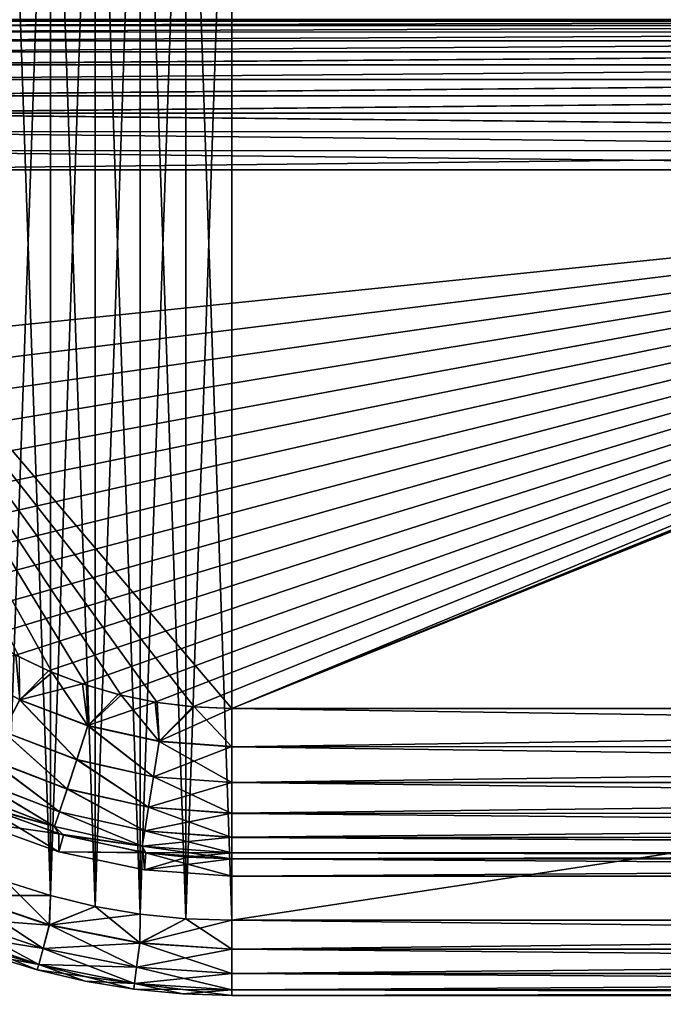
# Model space of a CAD drawing. Header units: metres. Extents: x -104 to 104, y -111 to 38.
# Tile 444 of 656: x -93 to -80, y -9 to 10. Entities that reach past the tile are written whole.
import ezdxf

# ---------------------------------------------------------------- set-up
doc = ezdxf.new("R2010")
doc.units = ezdxf.units.M
doc.layers.add('solid_509367_AD153', color=7, linetype='CONTINUOUS')

msp = doc.modelspace()

# ---------------------------------------------------------------- linework, layer by layer
at = {"layer": 'solid_509367_AD153'}
for points in [[(-90.327873, -7.376182, -19), (-90.327965, 19.376163, -19), (-89.41909, 19.468884, -19)], [(-89.41909, 19.468884, 19), (-90.327965, 19.376163, 19), (-89.419037, -7.468893, 19)], [(-89.419037, -7.468893, -19), (-90.327873, -7.376182, -19), (-89.41909, 19.468884, -19)], [(-89.419037, -7.468893, -19), (-89.41909, 19.468884, -19), (-88.5, 19.5, -19)], [(-88.5, 19.5, 19), (-89.41909, 19.468884, 19), (-88.5, -7.5, 19)], [(-89.41909, 19.468884, 19), (-89.419037, -7.468893, 19), (-88.5, -7.5, 19)], [(-88.5, -7.5, -19), (-89.419037, -7.468893, -19), (-88.5, 19.5, -19)], [(-88.5, -7.5, -19), (-88.5, 19.5, -19), (88.5, 19.5, -19)], [(-36.57795, -7.5, -19), (-88.5, -7.5, -19), (88.5, 19.5, -19)], [(-88.5, 19.5, 19), (-24.274422, 9.313841, 19), (-23.262661, 11.611843, 19)], [(-88.5, 19.5, 19), (-25.057833, 6.933899, 19), (-24.274422, 9.313841, 19)], [(-88.5, 19.5, 19), (-25.610046, 4.486145, 19), (-25.057833, 6.933899, 19)], [(-88.5, 19.5, 19), (-25.922733, 1.996398, 19), (-25.610046, 4.486145, 19)], [(-88.5, 19.5, 19), (-25.994944, -0.508141, 19), (-25.922733, 1.996398, 19)], [(-88.5, 19.5, 19), (-28.25597, -9.176244, 19), (-25.994944, -0.508141, 19)], [(-88.5, 19.5, 19), (-30.260374, -8.449453, 19), (-28.25597, -9.176244, 19)], [(-88.5, 19.5, 19), (-32.333549, -7.923218, 19), (-30.260374, -8.449453, 19)], [(-88.5, 19.5, 19), (-34.437721, -7.607192, 19), (-32.333549, -7.923218, 19)], [(-88.5, 19.5, 19), (-36.57795, -7.5, 19), (-34.437721, -7.607192, 19)], [(-88.5, 19.5, 19), (-88.5, -7.5, 19), (-36.57795, -7.5, 19)], [(-91.226509, -7.221865, -19), (-91.226624, 19.221842, -19), (-90.327965, 19.376163, -19)], [(-90.327965, 19.376163, 19), (-91.226624, 19.221842, 19), (-90.327873, -7.376182, 19)], [(-90.327873, -7.376182, -19), (-91.226509, -7.221865, -19), (-90.327965, 19.376163, -19)], [(-90.327965, 19.376163, 19), (-90.327873, -7.376182, 19), (-89.419037, -7.468893, 19)], [(-92.119682, -7.004652, -19), (-92.119797, 19.004625, -19), (-91.226624, 19.221842, -19)], [(-91.226624, 19.221842, 19), (-92.119797, 19.004625, 19), (-91.226509, -7.221865, 19)], [(-91.226509, -7.221865, -19), (-92.119682, -7.004652, -19), (-91.226624, 19.221842, -19)], [(-91.226624, 19.221842, 19), (-91.226509, -7.221865, 19), (-90.327873, -7.376182, 19)], [(-93.00399, -6.725472, -19), (-93.004074, 18.725447, -19), (-92.119797, 19.004625, -19)], [(-92.119797, 19.004625, 19), (-93.004074, 18.725447, 19), (-92.119682, -7.004652, 19)], [(-92.119682, -7.004652, -19), (-93.00399, -6.725472, -19), (-92.119797, 19.004625, -19)], [(-92.119797, 19.004625, 19), (-92.119682, -7.004652, 19), (-91.226509, -7.221865, 19)], [(-93.004074, 18.725447, 19), (-93.00399, -6.725472, 19), (-92.119682, -7.004652, 19)], [(-62.666489, 10.438499, 13.562835), (-98.071495, 10.47339, 13.178531), (-62.666489, 10.47339, 13.178531)], [(-98.066742, 10.438958, 13.559886), (-98.071495, 10.47339, 13.178531), (-62.666489, 10.438499, 13.562835)], [(-98.066734, 10.438925, -13.560106), (-62.666489, 10.47339, -13.178531), (-98.071495, 10.47339, -13.178531)], [(-98.055595, 10.356099, 13.934212), (-98.066742, 10.438958, 13.559886), (-62.666489, 10.438499, 13.562835)], [(-98.066734, 10.438925, -13.560106), (-62.666489, 10.438499, -13.562838), (-62.666489, 10.47339, -13.178531)], [(-98.066734, 10.438925, -13.560106), (-98.055573, 10.35598, -13.934626), (-62.666489, 10.438499, -13.562838)], [(-98.055595, 10.356099, 13.934212), (-62.666489, 10.438499, 13.562835), (-62.666489, 10.354568, 13.939481)], [(-98.055573, 10.35598, -13.934626), (-62.666489, 10.354567, -13.939487), (-62.666489, 10.438499, -13.562838)], [(-98.037949, 10.226028, 14.295257), (-98.055595, 10.356099, 13.934212), (-62.666489, 10.354568, 13.939481)], [(-98.055573, 10.35598, -13.934626), (-98.03791, 10.225788, -14.295809), (-62.666489, 10.354567, -13.939487)], [(-98.037949, 10.226028, 14.295257), (-62.666489, 10.354568, 13.939481), (-62.666489, 10.222985, 14.302238)], [(-98.014107, 10.050576, 14.637338), (-98.037949, 10.226028, 14.295257), (-62.666489, 10.222985, 14.302238)], [(-98.03791, 10.225788, -14.295809), (-62.666489, 10.222981, -14.302246), (-62.666489, 10.354567, -13.939487)], [(-98.03791, 10.225788, -14.295809), (-98.014046, 10.050163, -14.638028), (-62.666489, 10.222981, -14.302246)], [(-98.014107, 10.050576, 14.637338), (-62.666489, 10.222985, 14.302238), (-62.666489, 10.045925, 14.645104)], [(-98.014046, 10.050163, -14.638028), (-62.666489, 10.045919, -14.645114), (-62.666489, 10.222981, -14.302246)], [(-97.9841, 9.83224, 14.954905), (-98.014107, 10.050576, 14.637338), (-62.666489, 10.045925, 14.645104)], [(-98.014046, 10.050163, -14.638028), (-97.984009, 9.831563, -14.955765), (-62.666489, 10.045919, -14.645114)], [(-97.9841, 9.83224, 14.954905), (-62.666489, 10.045925, 14.645104), (-62.666489, 9.826319, 14.962407)], [(-97.984009, 9.831563, -14.955765), (-62.666489, 9.82631, -14.962418), (-62.666489, 10.045919, -14.645114)], [(-97.948647, 9.574235, 15.242607), (-97.9841, 9.83224, 14.954905), (-62.666489, 9.826319, 14.962407)], [(-97.984009, 9.831563, -14.955765), (-97.948509, 9.573174, -15.243647), (-62.666489, 9.82631, -14.962418)], [(-97.948647, 9.574235, 15.242607), (-62.666489, 9.826319, 14.962407), (-62.666489, 9.567799, 15.248896)], [(-97.948509, 9.573174, -15.243647), (-62.666489, 9.567789, -15.248906), (-62.666489, 9.82631, -14.962418)], [(-97.908318, 9.280186, 15.495663), (-97.948647, 9.574235, 15.242607), (-62.666489, 9.567799, 15.248896)], [(-97.948509, 9.573174, -15.243647), (-97.908081, 9.278471, -15.496955), (-62.666489, 9.567789, -15.248906)], [(-97.908318, 9.280186, 15.495663), (-62.666489, 9.567799, 15.248896), (-62.666489, 9.274642, 15.499831)], [(-97.908081, 9.278471, -15.496955), (-62.666489, 9.274631, -15.49984), (-62.666489, 9.567789, -15.248906)], [(-97.863556, 8.955225, 15.709063), (-97.908318, 9.280186, 15.495663), (-62.666489, 9.274642, 15.499831)], [(-97.908081, 9.278471, -15.496955), (-97.863243, 8.952912, -15.710374), (-62.666489, 9.274631, -15.49984)], [(-97.863556, 8.955225, 15.709063), (-62.666489, 9.274642, 15.499831), (-62.666489, 8.951699, 15.711061)], [(-97.863243, 8.952912, -15.710374), (-62.666489, 8.951688, -15.711067), (-62.666489, 9.274631, -15.49984)], [(-97.814522, 8.604568, 15.878985), (-97.863556, 8.955225, 15.709063), (-62.666489, 8.951699, 15.711061)], [(-97.863243, 8.952912, -15.710374), (-97.814194, 8.602154, -15.879966), (-62.666489, 8.951688, -15.711067)], [(-97.814522, 8.604568, 15.878985), (-62.666489, 8.951699, 15.711061), (-62.666489, 8.604313, 15.879089)], [(-97.814194, 8.602154, -15.879966), (-62.666489, 8.604302, -15.879093), (-62.666489, 8.951688, -15.711067)], [(-97.814522, 8.604568, 15.878985), (-62.666489, 8.604313, 15.879089), (-62.666489, 8.238232, 16.001135)], [(-97.76268, 8.235753, 16.001787), (-97.814522, 8.604568, 15.878985), (-62.666489, 8.238232, 16.001135)], [(-97.814194, 8.602154, -15.879966), (-62.666489, 8.238223, -16.001139), (-62.666489, 8.604302, -15.879093)], [(-97.814194, 8.602154, -15.879966), (-97.762405, 8.233683, -16.002329), (-62.666489, 8.238223, -16.001139)], [(-97.76268, 8.235753, 16.001787), (-62.666489, 8.238232, 16.001135), (-62.666489, 7.85951, 16.075182)], [(-97.709763, 7.857102, 16.075493), (-97.76268, 8.235753, 16.001787), (-62.666489, 7.85951, 16.075182)], [(-97.762405, 8.233683, -16.002329), (-62.666489, 7.859506, -16.075182), (-62.666489, 8.238223, -16.001139)], [(-97.762405, 8.233683, -16.002329), (-97.709595, 7.85584, -16.075655), (-62.666489, 7.859506, -16.075182)], [(-97.709763, 7.857102, 16.075493), (-62.666489, 7.85951, 16.075182), (-62.666489, 7.474417, 16.1)], [(-97.709595, 7.85584, -16.075655), (-97.655304, 7.474417, -16.1), (-62.666489, 7.859506, -16.075182)], [(-62.666489, 7.859506, -16.075182), (-97.655304, 7.474417, -16.1), (-62.666489, 7.474417, -16.1)], [(-97.709763, 7.857102, 16.075493), (-62.666489, 7.474417, 16.1), (-97.655243, 7.474417, 16.1)], [(-36, -3.273149, 16.1), (-88.5, -3.273149, 16.1), (-61.127373, 7.745611, 16.1)], [(-88.5, -3.273149, 16.1), (-61.742035, 7.570417, 16.1), (-61.127373, 7.745611, 16.1)], [(-97.655304, 7.474417, -16.1), (-88.5, -3.273149, -16.1), (-62.666489, 7.474417, -16.1)], [(-97.655304, 7.474417, -16.1), (-89.254753, -3.240658, -16.1), (-88.5, -3.273149, -16.1)], [(-97.655304, 7.474417, -16.1), (-89.990257, -3.152254, -16.1), (-89.254753, -3.240658, -16.1)], [(-97.655304, 7.474417, -16.1), (-90.706505, -3.00746, -16.1), (-89.990257, -3.152254, -16.1)], [(-97.655304, 7.474417, -16.1), (-91.403511, -2.807017, -16.1), (-90.706505, -3.00746, -16.1)], [(-97.655304, 7.474417, -16.1), (-92.082596, -2.552989, -16.1), (-91.403511, -2.807017, -16.1)], [(-97.655304, 7.474417, -16.1), (-92.743332, -2.245182, -16.1), (-92.082596, -2.552989, -16.1)], [(-97.528954, 3.88645, 16.1), (-97.655243, 7.474417, 16.1), (-62.666489, 7.474417, 16.1)], [(-97.336563, 3.18854, 16.1), (-97.528954, 3.88645, 16.1), (-62.666489, 7.474417, 16.1)], [(-97.091423, 2.510377, 16.1), (-97.336563, 3.18854, 16.1), (-62.666489, 7.474417, 16.1)], [(-96.792999, 1.85097, 16.1), (-97.091423, 2.510377, 16.1), (-62.666489, 7.474417, 16.1)], [(-96.445419, 1.218663, 16.1), (-96.792999, 1.85097, 16.1), (-62.666489, 7.474417, 16.1)], [(-96.048492, 0.614073, 16.1), (-96.445419, 1.218663, 16.1), (-62.666489, 7.474417, 16.1)], [(-95.606461, 0.042697, 16.1), (-96.048492, 0.614073, 16.1), (-62.666489, 7.474417, 16.1)], [(-95.120918, -0.49238, 16.1), (-95.606461, 0.042697, 16.1), (-62.666489, 7.474417, 16.1)], [(-94.594803, -0.988857, 16.1), (-95.120918, -0.49238, 16.1), (-62.666489, 7.474417, 16.1)], [(-94.033058, -1.441364, 16.1), (-94.594803, -0.988857, 16.1), (-62.666489, 7.474417, 16.1)], [(-93.436203, -1.8501, 16.1), (-94.033058, -1.441364, 16.1), (-62.666489, 7.474417, 16.1)], [(-92.812744, -2.209516, 16.1), (-93.436203, -1.8501, 16.1), (-62.666489, 7.474417, 16.1)], [(-92.161423, -2.520368, 16.1), (-92.812744, -2.209516, 16.1), (-62.666489, 7.474417, 16.1)], [(-91.480423, -2.7807, 16.1), (-92.161423, -2.520368, 16.1), (-62.666489, 7.474417, 16.1)], [(-90.768616, -2.991632, 16.1), (-91.480423, -2.7807, 16.1), (-62.666489, 7.474417, 16.1)], [(-90.033745, -3.144967, 16.1), (-90.768616, -2.991632, 16.1), (-62.666489, 7.474417, 16.1)], [(-89.278015, -3.238287, 16.1), (-90.033745, -3.144967, 16.1), (-62.666489, 7.474417, 16.1)], [(-88.5, -3.273149, 16.1), (-89.278015, -3.238287, 16.1), (-62.666489, 7.474417, 16.1)], [(-88.5, -3.273149, 16.1), (-61.883823, 7.543188, 16.1), (-61.742035, 7.570417, 16.1)], [(-88.5, -3.273149, 16.1), (-62.666489, 7.474417, 16.1), (-61.883823, 7.543188, 16.1)], [(-88.5, -3.273149, -16.1), (-36, -3.273149, -16.1), (-62.666489, 7.474417, -16.1)], [(-92.732918, -3.097413, 16.001923), (-94.004387, -2.389412, 16.001923), (-92.812744, -2.209516, 16.1)], [(-92.732918, -3.097413, 16.001923), (-92.812744, -2.209516, 16.1), (-92.161423, -2.520368, 16.1)], [(-92.734276, -3.100074, -16.001139), (-92.082596, -2.552989, -16.1), (-92.743332, -2.245182, -16.1)], [(-93.060059, -3.73314, 15.712207), (-94.004387, -2.389412, 16.001923), (-92.732918, -3.097413, 16.001923)], [(-92.734276, -3.100074, -16.001139), (-91.373329, -3.616883, -16.001139), (-92.082596, -2.552989, -16.1)], [(-92.732918, -3.097413, 16.001923), (-92.161423, -2.520368, 16.1), (-91.480423, -2.7807, 16.1)], [(-91.373329, -3.616883, -16.001139), (-91.403511, -2.807017, -16.1), (-92.082596, -2.552989, -16.1)], [(-91.372406, -3.614041, 16.001923), (-92.732918, -3.097413, 16.001923), (-91.480423, -2.7807, 16.1)], [(-91.372406, -3.614041, 16.001923), (-91.480423, -2.7807, 16.1), (-90.768616, -2.991632, 16.1)], [(-91.373329, -3.616883, -16.001139), (-90.706505, -3.00746, -16.1), (-91.403511, -2.807017, -16.1)], [(-93.061302, -3.735526, -15.710687), (-91.595924, -4.295691, -15.710687), (-92.734276, -3.100074, -16.001139)], [(-91.595078, -4.293137, 15.712207), (-93.060059, -3.73314, 15.712207), (-92.732918, -3.097413, 16.001923)], [(-91.595924, -4.295691, -15.710687), (-91.373329, -3.616883, -16.001139), (-92.734276, -3.100074, -16.001139)], [(-91.595078, -4.293137, 15.712207), (-92.732918, -3.097413, 16.001923), (-91.372406, -3.614041, 16.001923)], [(-91.373329, -3.616883, -16.001139), (-89.951935, -3.931381, -16.001139), (-90.706505, -3.00746, -16.1)], [(-91.372406, -3.614041, 16.001923), (-90.768616, -2.991632, 16.1), (-90.033745, -3.144967, 16.1)], [(-89.951935, -3.931381, -16.001139), (-89.990257, -3.152254, -16.1), (-90.706505, -3.00746, -16.1)], [(-89.951469, -3.928431, 16.001923), (-91.372406, -3.614041, 16.001923), (-90.033745, -3.144967, 16.1)], [(-89.951469, -3.928431, 16.001923), (-90.033745, -3.144967, 16.1), (-89.278015, -3.238287, 16.1)], [(-89.951935, -3.931381, -16.001139), (-89.254753, -3.240658, -16.1), (-89.990257, -3.152254, -16.1)], [(-89.951935, -3.931381, -16.001139), (-88.5, -4.036955, -16.001139), (-89.254753, -3.240658, -16.1)], [(-89.951469, -3.928431, 16.001923), (-89.278015, -3.238287, 16.1), (-88.5, -3.273149, 16.1)], [(-88.5, -4.033967, 16.001923), (-89.951469, -3.928431, 16.001923), (-88.5, -3.273149, 16.1)], [(-88.5, -4.036955, -16.001139), (-88.5, -3.273149, -16.1), (-89.254753, -3.240658, -16.1)], [(-36, -4.036955, 16.001139), (-88.5, -3.273149, 16.1), (-36, -3.273149, 16.1)], [(-36, -4.036955, 16.001139), (-88.5, -4.033967, 16.001923), (-88.5, -3.273149, 16.1)], [(-88.5, -4.036955, -16.001139), (-36, -3.273149, -16.1), (-88.5, -3.273149, -16.1)], [(-88.5, -4.036955, -16.001139), (-36, -4.033967, -16.001923), (-36, -3.273149, -16.1)], [(-91.595924, -4.295691, -15.710687), (-90.064621, -4.636632, -15.710687), (-91.373329, -3.616883, -16.001139)], [(-90.064186, -4.633977, 15.712207), (-91.595078, -4.293137, 15.712207), (-91.372406, -3.614041, 16.001923)], [(-90.064621, -4.636632, -15.710687), (-89.951935, -3.931381, -16.001139), (-91.373329, -3.616883, -16.001139)], [(-90.064186, -4.633977, 15.712207), (-91.372406, -3.614041, 16.001923), (-89.951469, -3.928431, 16.001923)], [(-93.345573, -4.283159, -15.247828), (-91.789467, -4.881284, -15.247828), (-93.061302, -3.735526, -15.710687)], [(-91.788765, -4.879185, 15.249984), (-93.344543, -4.281199, 15.249984), (-93.060059, -3.73314, 15.712207)], [(-91.789467, -4.881284, -15.247828), (-91.595924, -4.295691, -15.710687), (-93.061302, -3.735526, -15.710687)], [(-91.788765, -4.879185, 15.249984), (-93.060059, -3.73314, 15.712207), (-91.595078, -4.293137, 15.712207)], [(-90.064186, -4.633977, 15.712207), (-89.951469, -3.928431, 16.001923), (-88.5, -4.033967, 16.001923)], [(-90.064621, -4.636632, -15.710687), (-88.5, -4.751092, -15.710687), (-89.951935, -3.931381, -16.001139)], [(-88.5, -4.748403, 15.712207), (-90.064186, -4.633977, 15.712207), (-88.5, -4.033967, 16.001923)], [(-89.951935, -3.931381, -16.001139), (-88.5, -4.751092, -15.710687), (-88.5, -4.036955, -16.001139)], [(-88.5, -4.036955, -16.001139), (-36, -4.748403, -15.712207), (-36, -4.033967, -16.001923)], [(-36, -4.036955, 16.001139), (-88.5, -4.748403, 15.712207), (-88.5, -4.033967, 16.001923)], [(-88.5, -4.036955, -16.001139), (-88.5, -4.751092, -15.710687), (-36, -4.748403, -15.712207)], [(-36, -4.036955, 16.001139), (-36, -4.75042, 15.711067), (-88.5, -4.748403, 15.712207)], [(-93.567696, -4.707122, -14.643127), (-91.940742, -5.335135, -14.643127), (-93.345573, -4.283159, -15.247828)], [(-91.940231, -5.333629, 14.645776), (-93.56694, -4.70572, 14.645776), (-93.344543, -4.281199, 15.249984)], [(-91.940742, -5.335135, -14.643127), (-91.789467, -4.881284, -15.247828), (-93.345573, -4.283159, -15.247828)], [(-91.940231, -5.333629, 14.645776), (-93.344543, -4.281199, 15.249984), (-91.788765, -4.879185, 15.249984)], [(-91.789467, -4.881284, -15.247828), (-90.162613, -5.245384, -15.247828), (-91.595924, -4.295691, -15.710687)], [(-90.162254, -5.243199, 15.249984), (-91.788765, -4.879185, 15.249984), (-91.595078, -4.293137, 15.712207)], [(-90.162613, -5.245384, -15.247828), (-90.064621, -4.636632, -15.710687), (-91.595924, -4.295691, -15.710687)], [(-90.162254, -5.243199, 15.249984), (-91.595078, -4.293137, 15.712207), (-90.064186, -4.633977, 15.712207)], [(-93.711578, -4.980122, -13.936521), (-92.038757, -5.627589, -13.936521), (-93.567696, -4.707122, -14.643127)], [(-92.038475, -5.626774, 13.939487), (-93.711159, -4.979365, 13.939487), (-93.56694, -4.70572, 14.645776)], [(-92.038757, -5.627589, -13.936521), (-91.940742, -5.335135, -14.643127), (-93.567696, -4.707122, -14.643127)], [(-92.038475, -5.626774, 13.939487), (-93.56694, -4.70572, 14.645776), (-91.940231, -5.333629, 14.645776)], [(-90.162613, -5.245384, -15.247828), (-88.5, -5.367627, -15.247828), (-90.064621, -4.636632, -15.710687)], [(-90.162254, -5.243199, 15.249984), (-90.064186, -4.633977, 15.712207), (-88.5, -4.748403, 15.712207)], [(-90.064621, -4.636632, -15.710687), (-88.5, -5.367627, -15.247828), (-88.5, -4.751092, -15.710687)], [(-91.940742, -5.335135, -14.643127), (-90.23922, -5.717471, -14.643127), (-91.789467, -4.881284, -15.247828)], [(-90.23896, -5.715901, 14.645776), (-91.940231, -5.333629, 14.645776), (-91.788765, -4.879185, 15.249984)], [(-90.23922, -5.717471, -14.643127), (-90.162613, -5.245384, -15.247828), (-91.789467, -4.881284, -15.247828)], [(-90.23896, -5.715901, 14.645776), (-91.788765, -4.879185, 15.249984), (-90.162254, -5.243199, 15.249984)], [(-88.5, -5.365414, 15.249984), (-90.162254, -5.243199, 15.249984), (-88.5, -4.748403, 15.712207)], [(-88.5, -4.751092, -15.710687), (-36, -5.365414, -15.249984), (-36, -4.748403, -15.712207)], [(-36, -4.75042, 15.711067), (-88.5, -5.365414, 15.249984), (-88.5, -4.748403, 15.712207)], [(-36, -4.75042, 15.711067), (-36, -5.36652, 15.248906), (-88.5, -5.365414, 15.249984)], [(-88.5, -4.751092, -15.710687), (-88.5, -5.367627, -15.247828), (-36, -5.365414, -15.249984)], [(-93.711578, -4.980122, -13.936521), (-93.426437, -5.239892, -13.178531), (-92.038757, -5.627589, -13.936521)], [(-92.038475, -5.626774, 13.939487), (-93.529808, -5.194014, 13.178531), (-93.711159, -4.979365, 13.939487)], [(-93.529808, -5.194014, 13.178531), (-91.953568, -5.776154, 13.178531), (-93.597115, -5.541815)], [(-93.426437, -5.239892, -13.178531), (-93.597115, -5.541815), (-91.953392, -6.135408)], [(-92.038475, -5.626774, 13.939487), (-91.953568, -5.776154, 13.178531), (-93.529808, -5.194014, 13.178531)], [(-91.860611, -5.803018, -13.178531), (-93.426437, -5.239892, -13.178531), (-91.953392, -6.135408)], [(-92.038757, -5.627589, -13.936521), (-93.426437, -5.239892, -13.178531), (-91.860611, -5.803018, -13.178531)], [(-90.23922, -5.717471, -14.643127), (-88.5, -5.845843, -14.643127), (-90.162613, -5.245384, -15.247828)], [(-90.23896, -5.715901, 14.645776), (-90.162254, -5.243199, 15.249984), (-88.5, -5.365414, 15.249984)], [(-90.162613, -5.245384, -15.247828), (-88.5, -5.845843, -14.643127), (-88.5, -5.367627, -15.247828)], [(-92.038757, -5.627589, -13.936521), (-90.288864, -6.021798, -13.936521), (-91.940742, -5.335135, -14.643127)], [(-90.288719, -6.020947, 13.939487), (-92.038475, -5.626774, 13.939487), (-91.940231, -5.333629, 14.645776)], [(-90.288864, -6.021798, -13.936521), (-90.23922, -5.717471, -14.643127), (-91.940742, -5.335135, -14.643127)], [(-90.288719, -6.020947, 13.939487), (-91.940231, -5.333629, 14.645776), (-90.23896, -5.715901, 14.645776)], [(-88.5, -5.844253, 14.645776), (-90.23896, -5.715901, 14.645776), (-88.5, -5.365414, 15.249984)], [(-88.5, -5.367627, -15.247828), (-36, -5.844253, -14.645776), (-36, -5.365414, -15.249984)], [(-36, -5.36652, 15.248906), (-88.5, -5.844253, 14.645776), (-88.5, -5.365414, 15.249984)], [(-36, -5.36652, 15.248906), (-36, -5.844651, 14.645114), (-88.5, -5.844253, 14.645776)], [(-88.5, -5.367627, -15.247828), (-88.5, -5.845843, -14.643127), (-36, -5.844253, -14.645776)], [(-91.953568, -5.776154, 13.178531), (-91.953392, -6.135408), (-93.597115, -5.541815)], [(-92.038757, -5.627589, -13.936521), (-91.860611, -5.803018, -13.178531), (-90.288864, -6.021798, -13.936521)], [(-90.288719, -6.020947, 13.939487), (-91.953568, -5.776154, 13.178531), (-92.038475, -5.626774, 13.939487)], [(-91.953568, -5.776154, 13.178531), (-90.268936, -6.143963, 13.178531), (-91.953392, -6.135408)], [(-90.288719, -6.020947, 13.939487), (-90.268936, -6.143963, 13.178531), (-91.953568, -5.776154, 13.178531)], [(-90.217911, -6.151285, -13.178531), (-91.860611, -5.803018, -13.178531), (-91.953392, -6.135408)], [(-90.288864, -6.021798, -13.936521), (-91.860611, -5.803018, -13.178531), (-90.217911, -6.151285, -13.178531)], [(-90.288864, -6.021798, -13.936521), (-88.5, -6.154161, -13.936521), (-90.23922, -5.717471, -14.643127)], [(-90.288719, -6.020947, 13.939487), (-90.23896, -5.715901, 14.645776), (-88.5, -5.844253, 14.645776)], [(-88.5, -6.153298, 13.939487), (-90.288719, -6.020947, 13.939487), (-88.5, -5.844253, 14.645776)], [(-90.23922, -5.717471, -14.643127), (-88.5, -6.154161, -13.936521), (-88.5, -5.845843, -14.643127)], [(-88.5, -5.845843, -14.643127), (-36, -6.153298, -13.939487), (-36, -5.844253, -14.645776)], [(-36, -6.153298, 13.939487), (-88.5, -6.153298, 13.939487), (-88.5, -5.844253, 14.645776)], [(-36, -5.844651, 14.645114), (-36, -6.153298, 13.939487), (-88.5, -5.844253, 14.645776)], [(-88.5, -5.845843, -14.643127), (-88.5, -6.154161, -13.936521), (-36, -6.153298, -13.939487)], [(-90.288864, -6.021798, -13.936521), (-90.217911, -6.151285, -13.178531), (-88.5, -6.272121, -13.178531)], [(-90.288864, -6.021798, -13.936521), (-88.5, -6.272121, -13.178531), (-88.5, -6.154161, -13.936521)], [(-88.5, -6.153298, 13.939487), (-90.268936, -6.143963, 13.178531), (-90.288719, -6.020947, 13.939487)], [(-90.268936, -6.143963, 13.178531), (-90.243423, -6.496181), (-91.953392, -6.135408)], [(-90.217911, -6.151285, -13.178531), (-91.953392, -6.135408), (-90.243423, -6.496181)], [(-90.268936, -6.143963, 13.178531), (-89.392784, -6.239603, 13.178531), (-90.243423, -6.496181)], [(-88.5, -6.153298, 13.939487), (-89.392784, -6.239603, 13.178531), (-90.268936, -6.143963, 13.178531)], [(-90.217911, -6.151285, -13.178531), (-90.243423, -6.496181), (-88.5, -6.617213)], [(-89.392784, -6.239603, 13.178531), (-88.5, -6.272121, 13.178531), (-90.243423, -6.496181)], [(-90.243423, -6.496181), (-88.5, -6.272121, 13.178531), (-88.5, -6.617213)], [(-90.217911, -6.151285, -13.178531), (-88.5, -6.617213), (-88.5, -6.272121, -13.178531)], [(-88.5, -6.153298, 13.939487), (-88.5, -6.272121, 13.178531), (-89.392784, -6.239603, 13.178531)], [(-88.5, -6.153298, 13.939487), (-36, -6.272121, 13.178531), (-88.5, -6.272121, 13.178531)], [(-36, -6.153298, 13.939487), (-36, -6.272121, 13.178531), (-88.5, -6.153298, 13.939487)], [(-36, -6.153298, -13.939487), (-88.5, -6.272121, -13.178531), (-36, -6.272121, -13.178531)], [(-88.5, -6.154161, -13.936521), (-88.5, -6.272121, -13.178531), (-36, -6.153298, -13.939487)], [(-36, -6.272121, 13.178531), (-88.5, -6.617213), (-88.5, -6.272121, 13.178531)], [(-36, -6.272121, 13.178531), (-36, -6.617213), (-88.5, -6.617213)], [(-88.5, -6.272121, -13.178531), (-88.5, -6.617213), (-36, -6.617213)], [(-36, -6.272121, -13.178531), (-88.5, -6.272121, -13.178531), (-36, -6.617213)], [(-93.885895, -7.002704, -18.885818), (-93.00399, -6.725472, -19), (-92.119682, -7.004652, -19)], [(-93.885483, -7.001698, 18.886271), (-92.142342, -7.593413, 18.886271), (-93.00399, -6.725472, 19)], [(-92.142342, -7.593413, 18.886271), (-92.119682, -7.004652, 19), (-93.00399, -6.725472, 19)], [(-94.072281, -7.452681, -18.560244), (-93.885895, -7.002704, -18.885818), (-92.142624, -7.594464, -18.885818)], [(-94.07196, -7.451911, 18.561077), (-92.268471, -8.064116, 18.561077), (-93.885483, -7.001698, 18.886271)], [(-92.142624, -7.594464, -18.885818), (-93.885895, -7.002704, -18.885818), (-92.119682, -7.004652, -19)], [(-92.268471, -8.064116, 18.561077), (-92.142342, -7.593413, 18.886271), (-93.885483, -7.001698, 18.886271)], [(-92.142624, -7.594464, -18.885818), (-92.119682, -7.004652, -19), (-91.226509, -7.221865, -19)], [(-92.142342, -7.593413, 18.886271), (-91.226509, -7.221865, 19), (-92.119682, -7.004652, 19)], [(-92.142624, -7.594464, -18.885818), (-91.226509, -7.221865, -19), (-90.327873, -7.376182, -19)], [(-92.142342, -7.593413, 18.886271), (-90.336884, -7.95254, 18.886271), (-91.226509, -7.221865, 19)], [(-90.336884, -7.95254, 18.886271), (-90.327873, -7.376182, 19), (-91.226509, -7.221865, 19)], [(-94.196732, -7.75312, -18.072937), (-94.072281, -7.452681, -18.560244), (-92.268684, -8.06492, -18.560244)], [(-94.196556, -7.752704, 18.074024), (-92.35273, -8.378597, 18.074024), (-94.07196, -7.451911, 18.561077)], [(-92.268684, -8.06492, -18.560244), (-94.072281, -7.452681, -18.560244), (-92.142624, -7.594464, -18.885818)], [(-92.35273, -8.378597, 18.074024), (-92.268471, -8.064116, 18.561077), (-94.07196, -7.451911, 18.561077)], [(-90.337029, -7.95362, -18.885818), (-92.142624, -7.594464, -18.885818), (-90.327873, -7.376182, -19)], [(-90.337029, -7.95362, -18.885818), (-90.327873, -7.376182, -19), (-89.419037, -7.468893, -19)], [(-90.336884, -7.95254, 18.886271), (-89.419037, -7.468893, 19), (-90.327873, -7.376182, 19)], [(-92.268684, -8.06492, -18.560244), (-92.142624, -7.594464, -18.885818), (-90.337029, -7.95362, -18.885818)], [(-92.268471, -8.064116, 18.561077), (-90.40049, -8.435678, 18.561077), (-92.142342, -7.593413, 18.886271)], [(-90.40049, -8.435678, 18.561077), (-90.336884, -7.95254, 18.886271), (-92.142342, -7.593413, 18.886271)], [(-90.337029, -7.95362, -18.885818), (-89.419037, -7.468893, -19), (-88.5, -7.5, -19)], [(-90.337029, -7.95362, -18.885818), (-88.5, -7.5, -19), (-88.5, -8.074025, -18.885818)], [(-90.336884, -7.95254, 18.886271), (-88.5, -8.072937, 18.886271), (-89.419037, -7.468893, 19)], [(-88.5, -8.072937, 18.886271), (-88.5, -7.5, 19), (-89.419037, -7.468893, 19)], [(-36.57795, -8.074025, -18.885818), (-88.5, -7.5, -19), (-36.57795, -7.5, -19)], [(-88.5, -8.074025, -18.885818), (-88.5, -7.5, -19), (-36.57795, -8.074025, -18.885818)], [(-88.5, -8.072937, 18.886271), (-36.57795, -7.5, 19), (-88.5, -7.5, 19)], [(-88.5, -8.072937, 18.886271), (-36.57795, -8.072937, 18.886271), (-36.57795, -7.5, 19)], [(-92.352852, -8.379032, -18.072937), (-94.24025, -7.858193, -17.5), (-94.196732, -7.75312, -18.072937)], [(-92.352852, -8.379032, -18.072937), (-93.321594, -8.203952, -17.5), (-94.24025, -7.858193, -17.5)], [(-92.352852, -8.379032, -18.072937), (-94.196732, -7.75312, -18.072937), (-92.268684, -8.06492, -18.560244)], [(-94.196556, -7.752704, 18.074024), (-93.321594, -8.203952, 17.5), (-92.382286, -8.488888, 17.5)], [(-94.196556, -7.752704, 18.074024), (-92.382286, -8.488888, 17.5), (-92.35273, -8.378597, 18.074024)], [(-90.400604, -8.436504, -18.560244), (-92.268684, -8.06492, -18.560244), (-90.337029, -7.95362, -18.885818)], [(-90.400604, -8.436504, -18.560244), (-90.337029, -7.95362, -18.885818), (-88.5, -8.074025, -18.885818)], [(-90.40049, -8.435678, 18.561077), (-88.5, -8.560244, 18.561077), (-90.336884, -7.95254, 18.886271)], [(-90.336884, -7.95254, 18.886271), (-88.5, -8.560244, 18.561077), (-88.5, -8.072937, 18.886271)], [(-93.321594, -8.203952, 17.5), (-93.321594, -8.203952, -17.5), (-92.382286, -8.488888, -17.5)], [(-92.352852, -8.379032, -18.072937), (-92.382286, -8.488888, -17.5), (-93.321594, -8.203952, -17.5)], [(-92.382286, -8.488888, 17.5), (-93.321594, -8.203952, 17.5), (-92.382286, -8.488888, -17.5)], [(-92.352852, -8.379032, -18.072937), (-92.268684, -8.06492, -18.560244), (-90.400604, -8.436504, -18.560244)], [(-92.35273, -8.378597, 18.074024), (-90.442986, -8.758469, 18.074024), (-92.268471, -8.064116, 18.561077)], [(-90.442986, -8.758469, 18.074024), (-90.40049, -8.435678, 18.561077), (-92.268471, -8.064116, 18.561077)], [(-90.400604, -8.436504, -18.560244), (-88.5, -8.074025, -18.885818), (-88.5, -8.561076, -18.560244)], [(-88.5, -8.560244, 18.561077), (-36.57795, -8.560244, 18.561077), (-36.57795, -8.072937, 18.886271)], [(-88.5, -8.072937, 18.886271), (-88.5, -8.560244, 18.561077), (-36.57795, -8.072937, 18.886271)], [(-88.5, -8.074025, -18.885818), (-36.57795, -8.074025, -18.885818), (-36.57795, -8.56066, -18.560659)], [(-88.5, -8.561076, -18.560244), (-88.5, -8.074025, -18.885818), (-36.57795, -8.56066, -18.560659)], [(-92.35273, -8.378597, 18.074024), (-92.382286, -8.488888, 17.5), (-91.426353, -8.71178, 17.5)], [(-90.443047, -8.758916, -18.072937), (-92.382286, -8.488888, -17.5), (-92.352852, -8.379032, -18.072937)], [(-90.443047, -8.758916, -18.072937), (-92.352852, -8.379032, -18.072937), (-90.400604, -8.436504, -18.560244)], [(-92.35273, -8.378597, 18.074024), (-91.426353, -8.71178, 17.5), (-90.457893, -8.871673, 17.5)], [(-92.35273, -8.378597, 18.074024), (-90.457893, -8.871673, 17.5), (-90.442986, -8.758469, 18.074024)], [(-90.443047, -8.758916, -18.072937), (-90.400604, -8.436504, -18.560244), (-88.5, -8.561076, -18.560244)], [(-90.442986, -8.758469, 18.074024), (-88.5, -8.885819, 18.074024), (-90.40049, -8.435678, 18.561077)], [(-90.40049, -8.435678, 18.561077), (-88.5, -8.885819, 18.074024), (-88.5, -8.560244, 18.561077)], [(-92.382286, -8.488888, 17.5), (-92.382286, -8.488888, -17.5), (-91.426353, -8.71178, -17.5)], [(-90.443047, -8.758916, -18.072937), (-91.426353, -8.71178, -17.5), (-92.382286, -8.488888, -17.5)], [(-91.426353, -8.71178, 17.5), (-92.382286, -8.488888, 17.5), (-91.426353, -8.71178, -17.5)], [(-90.443047, -8.758916, -18.072937), (-88.5, -8.561076, -18.560244), (-88.5, -8.88627, -18.072937)], [(-88.5, -8.885819, 18.074024), (-36.57795, -8.885819, 18.074024), (-36.57795, -8.560244, 18.561077)], [(-88.5, -8.560244, 18.561077), (-88.5, -8.885819, 18.074024), (-36.57795, -8.560244, 18.561077)], [(-88.5, -8.561076, -18.560244), (-36.57795, -8.56066, -18.560659), (-36.57795, -8.885819, -18.074024)], [(-88.5, -8.88627, -18.072937), (-88.5, -8.561076, -18.560244), (-36.57795, -8.885819, -18.074024)], [(-91.426353, -8.71178, 17.5), (-91.426353, -8.71178, -17.5), (-90.457893, -8.871673, -17.5)], [(-90.443047, -8.758916, -18.072937), (-90.457893, -8.871673, -17.5), (-91.426353, -8.71178, -17.5)], [(-90.457893, -8.871673, 17.5), (-91.426353, -8.71178, 17.5), (-90.457893, -8.871673, -17.5)], [(-90.442986, -8.758469, 18.074024), (-90.457893, -8.871673, 17.5), (-89.481049, -8.967884, 17.5)], [(-90.443047, -8.758916, -18.072937), (-88.5, -8.88627, -18.072937), (-90.457893, -8.871673, -17.5)], [(-90.442986, -8.758469, 18.074024), (-89.481049, -8.967884, 17.5), (-88.5, -9, 17.5)], [(-90.442986, -8.758469, 18.074024), (-88.5, -9, 17.5), (-88.5, -8.885819, 18.074024)], [(-90.457893, -8.871673, 17.5), (-90.457893, -8.871673, -17.5), (-89.481049, -8.967884, -17.5)], [(-88.5, -8.88627, -18.072937), (-89.481049, -8.967884, -17.5), (-90.457893, -8.871673, -17.5)], [(-89.481049, -8.967884, 17.5), (-90.457893, -8.871673, 17.5), (-89.481049, -8.967884, -17.5)], [(-88.5, -8.88627, -18.072937), (-88.5, -9, -17.5), (-89.481049, -8.967884, -17.5)], [(-89.481049, -8.967884, 17.5), (-89.481049, -8.967884, -17.5), (-88.5, -9, -17.5)], [(-88.5, -9, 17.5), (-89.481049, -8.967884, 17.5), (-88.5, -9, -17.5)], [(-36.57795, -8.885819, 18.074024), (-88.5, -9, 17.5), (-36.57795, -9, 17.5)], [(-88.5, -8.885819, 18.074024), (-88.5, -9, 17.5), (-36.57795, -8.885819, 18.074024)], [(-88.5, -8.88627, -18.072937), (-36.57795, -8.885819, -18.074024), (-36.57795, -9, -17.5)], [(-88.5, -8.88627, -18.072937), (-36.57795, -9, -17.5), (-88.5, -9, -17.5)], [(-36.57795, -9, -17.5), (-88.5, -9, 17.5), (-88.5, -9, -17.5)], [(-36.57795, -9, 17.5), (-88.5, -9, 17.5), (-36.57795, -9, -17.5)]]:
    msp.add_3dface(points, dxfattribs=at)

doc.saveas('drawing.dxf')
